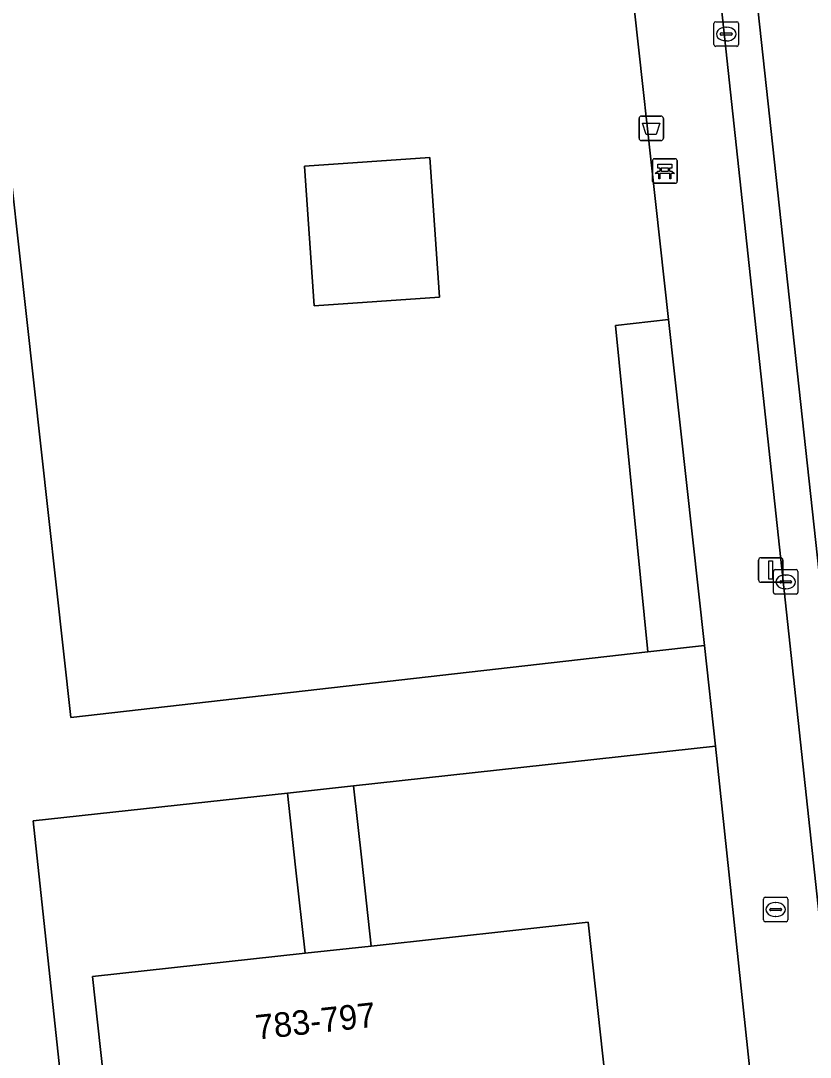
# Model space of a CAD drawing. Extents: x 160023 to 161302, y 384750 to 385707.
# Drawn here: x 161203.35 to 161235.47, y 385081.16 to 385123.33 of the extents above; entities that cross this region are included whole.
import ezdxf

# ---------------------------------------------------------------- set-up
doc = ezdxf.new("R2010")
doc.units = 0
for name, color, linetype in [('IMGEO_Afvalbak', 7, 'Continuous'), ('IMGEO_Bank', 7, 'Continuous'), ('IMGEO_Brandkraan', 7, 'Continuous'), ('IMGEO_Groenvoorziening', 7, 'Continuous'), ('IMGEO_Kolk', 7, 'Continuous'), ('IMGEO_Lichtmast', 7, 'Continuous'), ('IMGEO_Pand', 7, 'Continuous'), ('IMGEO_Pand_nummerreeks', 7, 'Continuous'), ('IMGEO_Rijbaan_lokaal_gesloten', 7, 'Continuous'), ('IMGEO_Rijbaan_regionaal_open', 7, 'Continuous'), ('IMGEO_Voetpad_open', 7, 'Continuous')]:
    doc.layers.add(name, color=color, linetype=linetype)

msp = doc.modelspace()

# ---------------------------------------------------------------- linework, layer by layer
at = {"layer": 'IMGEO_Afvalbak'}
for p, q in [((161228.509, 385118.554), (161228.509, 385119.354)), ((161228.509, 385119.354), (161228.509, 385118.554)), ((161228.609, 385119.454), (161229.399, 385119.454)), ((161229.399, 385119.454), (161228.609, 385119.454)), ((161229.499, 385119.354), (161229.499, 385118.554)), ((161229.499, 385118.554), (161229.499, 385119.354)), ((161229.399, 385118.454), (161228.609, 385118.454)), ((161228.609, 385118.454), (161229.399, 385118.454))]:
    msp.add_line(p, q, dxfattribs=at)
msp.add_lwpolyline([(161228.652, 385119.168), (161229.356, 385119.168), (161229.207, 385118.698), (161228.801, 385118.698), (161228.652, 385119.168)], dxfattribs=at)
for centre, start, end in [((161228.609, 385119.354), 90, 180), ((161228.609, 385119.354), 90, 180), ((161229.399, 385119.354), 0, 90), ((161229.399, 385119.354), 360, 90), ((161228.609, 385118.554), 180, 270), ((161228.609, 385118.554), 180, 270), ((161229.399, 385118.554), 270, 0), ((161229.399, 385118.554), 270, 0)]:
    msp.add_arc(centre, 0.1, start, end, dxfattribs=at)
at = {"layer": 'IMGEO_Bank'}
for p, q in [((161229.133, 385117.716), (161229.974, 385117.716)), ((161229.974, 385117.716), (161229.133, 385117.716)), ((161230.058, 385117.641), (161230.058, 385116.8)), ((161230.058, 385116.8), (161230.058, 385117.641)), ((161229.058, 385116.791), (161229.058, 385117.632)), ((161229.058, 385117.632), (161229.058, 385116.791)), ((161229.367, 385117.222), (161229.367, 385117.328)), ((161229.411, 385117.328), (161229.411, 385117.222)), ((161229.699, 385117.334), (161229.417, 385117.334)), ((161229.417, 385117.216), (161229.699, 385117.216)), ((161229.705, 385117.222), (161229.705, 385117.328)), ((161229.749, 385117.328), (161229.749, 385117.222)), ((161229.755, 385117.114), (161229.362, 385117.114)), ((161229.983, 385116.716), (161229.142, 385116.716)), ((161229.142, 385116.716), (161229.983, 385116.716))]:
    msp.add_line(p, q, dxfattribs=at)
for points in [[(161229.305, 385117.114), (161229.163, 385117.114), (161229.275, 385117.216), (161229.361, 385117.216)], [(161229.361, 385117.334), (161229.275, 385117.334), (161229.275, 385117.495), (161229.838, 385117.495), (161229.838, 385117.334), (161229.755, 385117.334)], [(161229.755, 385117.216), (161229.838, 385117.216), (161229.95, 385117.114), (161229.811, 385117.114)], [(161229.355, 385117.107), (161229.355, 385116.9), (161229.312, 385116.9), (161229.312, 385117.107)], [(161229.805, 385117.107), (161229.805, 385116.9), (161229.761, 385116.9), (161229.761, 385117.107)]]:
    msp.add_lwpolyline(points, dxfattribs=at)
for centre, radius, start, end in [((161229.136, 385117.638), 0.0779, 92.4484, 184.2845), ((161229.136, 385117.638), 0.0779, 92.4484, 184.2845), ((161229.98, 385117.638), 0.0779, 2.4484, 94.2845), ((161229.98, 385117.638), 0.0779, 2.4484, 94.2845), ((161229.36, 385117.327), 0.00671, 2.8957, 87.1043), ((161229.36, 385117.223), 0.00671, 272.8957, 357.1043), ((161229.417, 385117.327), 0.00671, 92.8957, 177.1043), ((161229.417, 385117.223), 0.00671, 182.8957, 267.1043), ((161229.699, 385117.327), 0.00671, 2.8957, 87.1043), ((161229.699, 385117.223), 0.00671, 272.8957, 357.1043), ((161229.756, 385117.327), 0.00671, 92.8957, 177.1043), ((161229.756, 385117.223), 0.00671, 182.8957, 267.1043), ((161229.305, 385117.107), 0.00671, 2.8957, 87.1043), ((161229.362, 385117.107), 0.00671, 92.8957, 177.1043), ((161229.754, 385117.107), 0.00671, 2.8957, 87.1043), ((161229.811, 385117.107), 0.00671, 92.8957, 177.1043), ((161229.98, 385116.794), 0.0779, 272.4484, 4.2845), ((161229.98, 385116.794), 0.0779, 272.4484, 4.2845), ((161229.136, 385116.794), 0.0779, 182.4484, 274.2845), ((161229.136, 385116.794), 0.0779, 182.4484, 274.2845)]:
    msp.add_arc(centre, radius, start, end, dxfattribs=at)
at = {"layer": 'IMGEO_Brandkraan'}
for p, q in [((161233.566, 385086.746), (161233.566, 385087.598)), ((161233.641, 385087.672), (161234.493, 385087.672)), ((161234.054, 385087.452), (161234.079, 385087.452)), ((161234.567, 385087.598), (161234.567, 385086.746)), ((161233.825, 385087.166), (161233.825, 385087.178)), ((161234.263, 385087.129), (161233.865, 385087.129)), ((161233.868, 385087.215), (161234.266, 385087.215)), ((161234.077, 385086.892), (161234.052, 385086.892)), ((161234.309, 385087.178), (161234.309, 385087.166)), ((161234.493, 385086.672), (161233.641, 385086.672))]:
    msp.add_line(p, q, dxfattribs=at)
for points in [[(161233.566, 385086.746), (161233.566, 385087.598)], [(161233.641, 385087.672), (161234.493, 385087.672)], [(161234.567, 385087.598), (161234.567, 385086.746)], [(161234.493, 385086.672), (161233.641, 385086.672)]]:
    msp.add_lwpolyline(points, dxfattribs=at)
for centre, radius, start, end in [((161233.643, 385087.596), 0.0765, 91.552, 178.448), ((161233.643, 385087.596), 0.0765, 91.552, 178.448), ((161234.491, 385087.596), 0.0765, 1.552, 88.448), ((161234.491, 385087.596), 0.0765, 1.552, 88.448), ((161233.865, 385087.175), 0.0403, 85.8775, 175.7526), ((161233.862, 385087.165), 0.0366, 178.938, 274.7102), ((161234.266, 385087.172), 0.043, 264.8664, 352.4533), ((161234.27, 385087.177), 0.0386, 1.7309, 96.639), ((161233.643, 385086.748), 0.0765, 181.552, 268.448), ((161233.643, 385086.748), 0.0765, 181.552, 268.448), ((161234.491, 385086.748), 0.0765, 271.552, 358.448), ((161234.491, 385086.748), 0.0765, 271.552, 358.448)]:
    msp.add_arc(centre, radius, start, end, dxfattribs=at)
for centre, major_axis, ratio, start_param, end_param in [((161234.053, 385087.172), (-0.387, 0.002), 0.722429, 4.712389, 7.853982), ((161234.078, 385087.172), (-0.39, 0.002), 0.717154, 1.570796, 4.712389)]:
    msp.add_ellipse(centre, major_axis=major_axis, ratio=ratio, start_param=start_param, end_param=end_param, dxfattribs=at)
at = {"layer": 'IMGEO_Groenvoorziening'}
for points in [[(161227.79, 385128.541), (161225.83, 385128.349), (161224.744, 385138.423), (161200.869, 385135.849), (161205.394, 385094.984), (161228.865, 385097.655), (161227.549, 385110.932), (161229.707, 385111.17)], [(161214.903, 385117.411), (161219.995, 385117.762), (161220.386, 385112.086), (161215.294, 385111.736)], [(161214.903, 385117.411), (161215.294, 385111.736), (161220.386, 385112.086), (161219.995, 385117.762)], [(161229.707, 385111.17), (161227.549, 385110.932), (161228.865, 385097.655), (161231.17, 385097.917)], [(161231.624, 385093.818), (161216.898, 385092.204), (161217.229, 385089.183), (161217.612, 385085.686), (161226.439, 385086.652), (161227.428, 385077.619), (161207.268, 385075.412), (161206.279, 385084.445), (161214.922, 385085.391), (161214.539, 385088.889), (161214.208, 385091.909), (161203.859, 385090.775), (161206.248, 385068.502), (161233.967, 385071.696)]]:
    msp.add_lwpolyline(points, close=True, dxfattribs=at)
at = {"layer": 'IMGEO_Kolk'}
for p, q in [((161231.556, 385122.363), (161231.556, 385123.215)), ((161231.631, 385123.289), (161232.483, 385123.289)), ((161232.557, 385123.215), (161232.557, 385122.363)), ((161231.815, 385122.783), (161231.815, 385122.795)), ((161232.253, 385122.746), (161231.855, 385122.746)), ((161231.858, 385122.832), (161232.256, 385122.832)), ((161232.044, 385123.069), (161232.069, 385123.069)), ((161232.299, 385122.795), (161232.299, 385122.783)), ((161232.483, 385122.289), (161231.631, 385122.289)), ((161232.067, 385122.509), (161232.042, 385122.509)), ((161233.973, 385100.075), (161233.973, 385100.927)), ((161234.048, 385101.001), (161234.9, 385101.001)), ((161234.461, 385100.781), (161234.486, 385100.781)), ((161234.974, 385100.927), (161234.974, 385100.075)), ((161234.232, 385100.495), (161234.232, 385100.507)), ((161234.67, 385100.458), (161234.272, 385100.458)), ((161234.275, 385100.544), (161234.673, 385100.544)), ((161234.716, 385100.507), (161234.716, 385100.495)), ((161234.9, 385100.001), (161234.048, 385100.001)), ((161234.484, 385100.221), (161234.459, 385100.221))]:
    msp.add_line(p, q, dxfattribs=at)
for points in [[(161231.556, 385122.363), (161231.556, 385123.215)], [(161231.631, 385123.289), (161232.483, 385123.289)], [(161232.557, 385123.215), (161232.557, 385122.363)], [(161232.483, 385122.289), (161231.631, 385122.289)], [(161233.973, 385100.075), (161233.973, 385100.927)], [(161234.048, 385101.001), (161234.9, 385101.001)], [(161234.974, 385100.927), (161234.974, 385100.075)], [(161234.9, 385100.001), (161234.048, 385100.001)]]:
    msp.add_lwpolyline(points, dxfattribs=at)
for centre, radius, start, end in [((161231.633, 385123.213), 0.0765, 91.552, 178.448), ((161231.633, 385123.213), 0.0765, 91.552, 178.448), ((161232.481, 385123.213), 0.0765, 1.552, 88.448), ((161232.481, 385123.213), 0.0765, 1.552, 88.448), ((161231.855, 385122.792), 0.0403, 85.8775, 175.7526), ((161231.852, 385122.782), 0.0366, 178.938, 274.7102), ((161232.256, 385122.789), 0.043, 264.8664, 352.4533), ((161232.26, 385122.794), 0.0386, 1.7309, 96.639), ((161231.633, 385122.365), 0.0765, 181.552, 268.448), ((161231.633, 385122.365), 0.0765, 181.552, 268.448), ((161232.481, 385122.365), 0.0765, 271.552, 358.448), ((161232.481, 385122.365), 0.0765, 271.552, 358.448), ((161234.05, 385100.925), 0.0765, 91.552, 178.448), ((161234.05, 385100.925), 0.0765, 91.552, 178.448), ((161234.898, 385100.925), 0.0765, 1.552, 88.448), ((161234.898, 385100.925), 0.0765, 1.552, 88.448), ((161234.272, 385100.504), 0.0403, 85.8775, 175.7526), ((161234.269, 385100.494), 0.0366, 178.938, 274.7102), ((161234.673, 385100.501), 0.043, 264.8664, 352.4533), ((161234.677, 385100.506), 0.0386, 1.7309, 96.639), ((161234.05, 385100.077), 0.0765, 181.552, 268.448), ((161234.05, 385100.077), 0.0765, 181.552, 268.448), ((161234.898, 385100.077), 0.0765, 271.552, 358.448), ((161234.898, 385100.077), 0.0765, 271.552, 358.448)]:
    msp.add_arc(centre, radius, start, end, dxfattribs=at)
for centre, major_axis, ratio, start_param, end_param in [((161232.043, 385122.789), (-0.387, 0.002), 0.722429, 4.712389, 7.853982), ((161232.068, 385122.789), (-0.39, 0.002), 0.717154, 1.570796, 4.712389), ((161234.46, 385100.501), (-0.387, 0.002), 0.722429, 4.712389, 7.853982), ((161234.485, 385100.501), (-0.39, 0.002), 0.717154, 1.570796, 4.712389)]:
    msp.add_ellipse(centre, major_axis=major_axis, ratio=ratio, start_param=start_param, end_param=end_param, dxfattribs=at)
at = {"layer": 'IMGEO_Lichtmast'}
for p, q in [((161233.371, 385100.585), (161233.371, 385101.385)), ((161233.371, 385101.385), (161233.371, 385100.585)), ((161233.471, 385101.485), (161234.261, 385101.485)), ((161234.261, 385101.485), (161233.471, 385101.485)), ((161234.361, 385101.385), (161234.361, 385100.585)), ((161234.361, 385100.585), (161234.361, 385101.385)), ((161234.261, 385100.485), (161233.471, 385100.485)), ((161233.471, 385100.485), (161234.261, 385100.485))]:
    msp.add_line(p, q, dxfattribs=at)
msp.add_lwpolyline([(161233.791, 385101.36), (161233.941, 385101.36), (161233.941, 385100.61), (161233.791, 385100.61), (161233.791, 385101.36)], dxfattribs=at)
for centre, start, end in [((161233.471, 385101.385), 90, 180), ((161233.471, 385101.385), 90, 180), ((161234.261, 385101.385), 0, 90), ((161234.261, 385101.385), 360, 90), ((161233.471, 385100.585), 180, 270), ((161233.471, 385100.585), 180, 270), ((161234.261, 385100.585), 270, 0), ((161234.261, 385100.585), 270, 0)]:
    msp.add_arc(centre, 0.1, start, end, dxfattribs=at)
at = {"layer": 'IMGEO_Pand'}
msp.add_lwpolyline([(161206.279, 385084.445), (161207.268, 385075.412), (161227.428, 385077.619), (161226.439, 385086.652), (161217.612, 385085.686), (161214.922, 385085.391)], close=True, dxfattribs=at)
at = {"layer": 'IMGEO_Rijbaan_lokaal_gesloten'}
msp.add_lwpolyline([(161219.639, 385250), (161216.142, 385281.926), (161215.796, 385285.125), (161214.309, 385285.046), (161214.364, 385284.554), (161215.935, 385270.003), (161218.085, 385250.675), (161218.155, 385250), (161218.17, 385249.861), (161219.775, 385234.916), (161219.818, 385234.675), (161223.784, 385198.892), (161240.581, 385042.856), (161241.761, 385032.172), (161243.484, 385030.562), (161237.035, 385089.87), (161231.678, 385139.179)], close=True, dxfattribs=at)
at = {"layer": 'IMGEO_Rijbaan_regionaal_open'}
msp.add_lwpolyline([(161216.781, 385290.428), (161215.796, 385285.125), (161216.142, 385281.926), (161219.639, 385250), (161231.678, 385139.179), (161237.035, 385089.87), (161243.484, 385030.562), (161246.829, 385027.439), (161246.897, 385027.375), (161247.859, 385026.228)], dxfattribs=at)
at = {"layer": 'IMGEO_Voetpad_open'}
for points in [[(161217.335, 385238.475), (161216.551, 385232.195), (161218.529, 385213.807), (161219.033, 385209.803), (161220.16, 385198.802), (161223.346, 385169.031), (161223.82, 385165.053), (161226.122, 385144.203), (161226.282, 385142.751), (161226.676, 385138.631), (161227.79, 385128.541), (161229.707, 385111.17), (161231.17, 385097.917), (161231.624, 385093.818), (161233.967, 385071.696), (161234.441, 385067.547), (161237.122, 385042.558), (161238.901, 385026.381), (161239.468, 385022.719), (161241.987, 384999.942), (161242.159, 384996.294), (161247.84, 384944.085)], [(161245.057, 385002.255), (161241.761, 385032.172), (161240.581, 385042.856), (161223.784, 385198.892), (161219.818, 385234.675)], [(161234.441, 385067.547), (161233.967, 385071.696), (161206.248, 385068.502), (161203.859, 385090.775), (161214.208, 385091.909), (161216.898, 385092.204), (161231.624, 385093.818), (161231.17, 385097.917), (161228.865, 385097.655), (161205.394, 385094.984), (161200.869, 385135.849), (161224.744, 385138.423), (161226.676, 385138.631), (161226.282, 385142.751), (161220.073, 385142.071), (161198.487, 385139.707), (161196.005, 385161.998), (161206.338, 385163.133), (161208.972, 385163.422), (161223.82, 385165.053), (161223.346, 385169.031)]]:
    msp.add_lwpolyline(points, dxfattribs=at)
msp.add_lwpolyline([(161217.229, 385089.183), (161216.898, 385092.204), (161214.208, 385091.909), (161214.539, 385088.889), (161214.922, 385085.391), (161217.612, 385085.686)], close=True, dxfattribs=at)

# ---------------------------------------------------------------- texts
at = {"layer": 'IMGEO_Pand_nummerreeks'}
msp.add_text('783-797', height=1, rotation=6.2475, dxfattribs=at).set_placement((161212.958, 385081.876))

doc.saveas('drawing.dxf')
